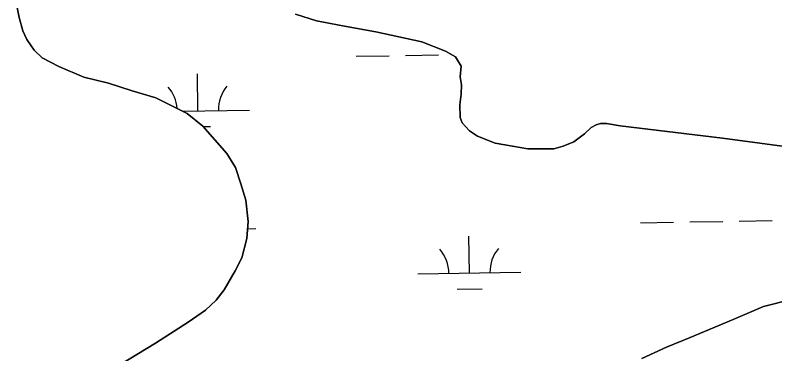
# Model space of a CAD drawing. Extents: x 3823584 to 3861785, y 301729 to 327625.
# Drawn here: x 3846626 to 3847365, y 308951 to 309281 of the extents above; entities that cross this region are included whole.
import ezdxf

# ---------------------------------------------------------------- set-up
doc = ezdxf.new("R2010")
doc.units = 0
doc.layers.add('V-TOPO-SHOR', color=7, linetype='Continuous')
doc.layers.add('V-WETL-SWMP', color=7, linetype='Continuous')

msp = doc.modelspace()

# ---------------------------------------------------------------- linework, layer by layer
at = {"layer": 'V-TOPO-SHOR'}
for points in [[(3846626.49, 309298.25), (3846630.3, 309278.3), (3846633.9, 309265.47), (3846637.87, 309256.99), (3846645.02, 309246.73), (3846652.55, 309239.25), (3846668.97, 309230.6), (3846693.1, 309220.4), (3846717.03, 309214.35), (3846740.17, 309207.11), (3846763.11, 309200.06), (3846780.12, 309191.82), (3846793.77, 309184.94), (3846808.83, 309172.74), (3846832.22, 309145.94), (3846840.76, 309132.33), (3846845.94, 309116.54), (3846850.53, 309100.55), (3846852.96, 309080.01), (3846851.63, 309063.21), (3846846.75, 309044.43), (3846840.46, 309031.96), (3846829.65, 309013.36), (3846821.97, 309003.26), (3846811.33, 308993.55), (3846794.77, 308981.84), (3846763.02, 308961.59), (3846728.31, 308940.35)], [(3847059.91, 309231.17), (3847054.35, 309240.24), (3847044.84, 309245.75), (3847021.88, 309254.58), (3846977.17, 309264.53), (3846946.7, 309269.98), (3846919.4, 309275.04), (3846898.81, 309281.5)], [(3847423.02, 309146.43), (3847314.02, 309160.93), (3847214.72, 309173.1), (3847201.27, 309175.23), (3847195.34, 309175.22), (3847191.39, 309174.02), (3847186.25, 309171.43), (3847179.94, 309165.08), (3847169.68, 309157.34), (3847159.22, 309153.16), (3847150.13, 309150.56), (3847124.81, 309150.68), (3847102.46, 309154.57), (3847092.96, 309156.12), (3847075.74, 309162.8), (3847068.21, 309168.11), (3847060.87, 309175.8), (3847058.88, 309181.14), (3847058.84, 309193.4), (3847060, 309203.88), (3847060.37, 309212.98), (3847058.96, 309220.68), (3847059.91, 309231.17)], [(3847235.65, 308946.5), (3847259.57, 308957.65), (3847282.49, 308967.02), (3847324.4, 308984.56), (3847354.04, 308997.31), (3847380.93, 309003.92)]]:
    msp.add_lwpolyline(points, dxfattribs=at)
at = {"layer": 'V-WETL-SWMP'}
for p, q in [((3846957.92, 309240.68), (3846989.92, 309241.17)), ((3847005.91, 309241.42), (3847037.91, 309241.91)), ((3846804.13, 309187.56), (3846803.57, 309223.55)), ((3846789.04, 309187.32), (3846854.12, 309188.33)), ((3846809.29, 309172.2), (3846816.36, 309172.31)), ((3847282.35, 309079.48), (3847314.35, 309079.98)), ((3847330.35, 309080.22), (3847362.34, 309080.72)), ((3846852.39, 309072.85), (3846860.49, 309072.98)), ((3847234.36, 309078.74), (3847266.35, 309079.24)), ((3847068.03, 309029.74), (3847067.47, 309065.74)), ((3847018.03, 309028.97), (3847118.02, 309030.51)), ((3847056.27, 309014.13), (3847080.27, 309014.5))]:
    msp.add_line(p, q, dxfattribs=at)
for points in [[(3846728.31, 308940.35), (3846763.02, 308961.59), (3846794.77, 308981.84), (3846811.33, 308993.55), (3846821.97, 309003.26), (3846829.65, 309013.36), (3846840.46, 309031.96), (3846846.75, 309044.43), (3846851.63, 309063.21), (3846852.96, 309080.01), (3846850.53, 309100.55), (3846845.94, 309116.54), (3846840.75, 309132.33), (3846832.22, 309145.94), (3846808.83, 309172.74), (3846793.77, 309184.94), (3846780.12, 309191.82), (3846763.1, 309200.06), (3846740.17, 309207.11), (3846717.03, 309214.35), (3846693.1, 309220.4), (3846668.97, 309230.6), (3846652.55, 309239.25), (3846645.02, 309246.73), (3846637.87, 309256.99), (3846633.9, 309265.47), (3846630.3, 309278.3), (3846626.49, 309298.25)], [(3846898.81, 309281.5), (3846919.4, 309275.04), (3846946.7, 309269.98), (3846977.17, 309264.54), (3847021.88, 309254.58), (3847044.84, 309245.75), (3847054.35, 309240.25), (3847059.92, 309231.17), (3847058.96, 309220.68), (3847060.37, 309212.98), (3847060, 309203.88), (3847058.84, 309193.4), (3847058.88, 309181.14), (3847060.87, 309175.8), (3847068.21, 309168.11), (3847075.74, 309162.8), (3847092.96, 309156.12), (3847102.46, 309154.57), (3847124.82, 309150.68), (3847150.13, 309150.56), (3847159.21, 309153.16), (3847169.68, 309157.34), (3847179.94, 309165.08), (3847186.25, 309171.43), (3847191.39, 309174.02), (3847195.34, 309175.21), (3847201.27, 309175.23), (3847214.72, 309173.1), (3847314.02, 309160.93), (3847423.02, 309146.43)], [(3847380.94, 309003.92), (3847354.04, 308997.31), (3847324.4, 308984.56), (3847282.49, 308967.02), (3847259.56, 308957.65), (3847235.65, 308946.5)]]:
    msp.add_lwpolyline(points, dxfattribs=at)
for centre, start, end in [((3846748.88, 309187.18), 4.34248, 41.6552), ((3846859.36, 309188.88), 140.11153, 181.65519), ((3847012.79, 309029.37), 0.11154, 41.6552), ((3847123.26, 309031.07), 140.11153, 181.65519)]:
    msp.add_arc(centre, 35.25, start, end, dxfattribs=at)

doc.saveas('drawing.dxf')
